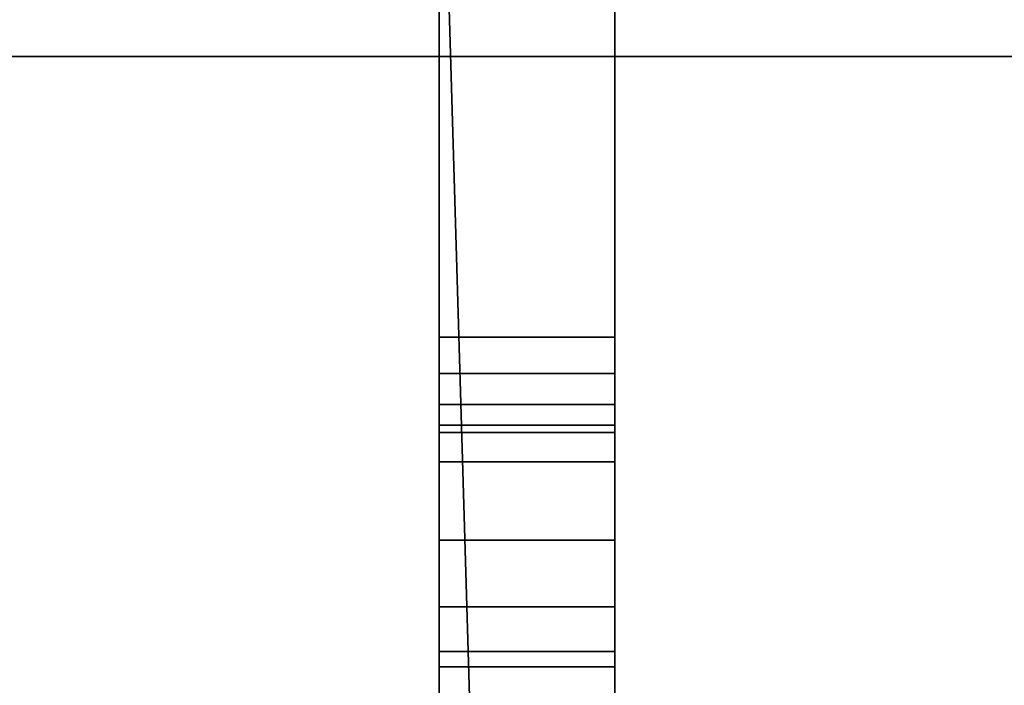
# Model space of a CAD drawing. Header units: millimetres. Extents: x -508 to 6708, y -115 to 193.
# Tile 1028 of 1056: x 3422 to 3439, y -21 to -9. Entities that reach past the tile are written whole.
import ezdxf

# ---------------------------------------------------------------- set-up
doc = ezdxf.new("R2010")
doc.units = ezdxf.units.MM
doc.layers.add('151', color=7, linetype='Continuous', true_color=0xffffff)

# ---------------------------------------------------------------- blocks, each defined once
blk = doc.blocks.new('UG_SURFACE_003')
at = {"layer": '151', "color": 252, "linetype": 'Continuous', "lineweight": 35}
for points in [[(3607.5, -10, 2215.25), (3607.5, 174.4, 2215.25), (2392.5, 174.4, 2215.25), (2392.5, -10, 2215.25)], [(2542.5, -10, 2065.25), (2542.5, 174.4, 2065.25), (3457.5, 174.4, 2065.25), (3457.5, -10, 2065.25)], [(3607.5, -10, 2215.25), (2392.5, -10, 2215.25), (2542.5, -10, 2065.25), (3457.5, -10, 2065.25)]]:
    blk.add_3dface(points, dxfattribs=at)
blk = doc.blocks.new('UG_SURFACE_032')
at = {"layer": '151', "color": 252, "linetype": 'Continuous', "lineweight": 35}
for points in [[(3429.5, -16.913, 323.25), (3432.5, -16.913, 323.25), (3432.5, -0.913, 323.25), (3429.5, -0.913, 323.25)], [(3429.5, -0.913, 330.25), (3432.5, -0.913, 330.25), (3432.5, -16.913, 330.25), (3429.5, -16.913, 330.25)], [(3429.5, -14.789, 336.4), (3429.5, -5.013, 336.4), (3429.5, -0.913, 330.25), (3429.5, -16.913, 330.25)], [(3429.5, -16.913, 323.25), (3429.5, -0.913, 323.25), (3429.5, -4.401, 316.978), (3429.5, -5.013, 317.1)], [(3432.5, -14.789, 317.1), (3432.5, -5.013, 317.1), (3432.5, -0.913, 323.25), (3432.5, -16.913, 323.25)], [(3432.5, -16.913, 330.25), (3432.5, -0.913, 330.25), (3432.5, -4.401, 336.522), (3432.5, -5.013, 336.4)], [(3429.5, -3.413, 309.5), (3432.5, -3.413, 309.5), (3432.5, -27.565, 309.5), (3430.216, -27.454, 309.5)], [(3430.216, -27.454, 309.5), (3429.5, -27.565, 309.5), (3429.5, -3.413, 309.5)], [(3429.5, -3.413, 344), (3429.5, -27.565, 344), (3430.216, -27.454, 344)], [(3430.216, -27.454, 344), (3432.5, -27.565, 344), (3432.5, -3.413, 344), (3429.5, -3.413, 344)], [(3429.5, -14.789, 313.9), (3429.5, -5.013, 313.9), (3429.5, -3.413, 309.5), (3429.5, -27.565, 309.5)], [(3429.5, -27.565, 344), (3429.5, -3.413, 344), (3429.5, -5.013, 339.6), (3429.5, -14.789, 339.6)], [(3432.5, -14.789, 339.6), (3432.5, -5.013, 339.6), (3432.5, -3.413, 344), (3432.5, -27.565, 344)], [(3432.5, -27.565, 309.5), (3432.5, -3.413, 309.5), (3432.5, -5.013, 313.9), (3432.5, -14.789, 313.9)], [(3429.5, -5.013, 317.1), (3429.5, -18.252, 323.516), (3429.5, -16.913, 323.25)], [(3429.5, -18.252, 323.516), (3429.5, -5.013, 317.1), (3429.5, -14.789, 317.1)], [(3429.5, -5.013, 339.6), (3432.5, -5.013, 339.6), (3432.5, -14.789, 339.6), (3429.5, -14.789, 339.6)], [(3429.5, -5.013, 317.1), (3432.5, -5.013, 317.1), (3432.5, -14.789, 317.1), (3429.5, -14.789, 317.1)], [(3429.5, -14.789, 313.9), (3432.5, -14.789, 313.9), (3432.5, -5.013, 313.9), (3429.5, -5.013, 313.9)], [(3429.5, -14.789, 336.4), (3432.5, -14.789, 336.4), (3432.5, -5.013, 336.4), (3429.5, -5.013, 336.4)], [(3432.5, -5.013, 336.4), (3432.5, -18.252, 329.984), (3432.5, -16.913, 330.25)], [(3432.5, -18.252, 329.984), (3432.5, -5.013, 336.4), (3432.5, -14.789, 336.4)], [(3429.5, -27.565, 309.5), (3429.5, -15.409, 314.015), (3429.5, -14.789, 313.9)], [(3429.5, -16.913, 330.25), (3429.5, -15.409, 336.515), (3429.5, -14.789, 336.4)], [(3429.5, -14.789, 317.1), (3429.5, -15.409, 316.985), (3429.5, -18.252, 323.516)], [(3429.5, -14.789, 339.6), (3429.5, -15.409, 339.485), (3429.5, -27.565, 344)], [(3429.5, -15.409, 336.515), (3432.5, -15.409, 336.515), (3432.5, -14.789, 336.4), (3429.5, -14.789, 336.4)], [(3429.5, -14.789, 339.6), (3432.5, -14.789, 339.6), (3432.5, -15.409, 339.485), (3429.5, -15.409, 339.485)], [(3429.5, -15.409, 314.015), (3432.5, -15.409, 314.015), (3432.5, -14.789, 313.9), (3429.5, -14.789, 313.9)], [(3429.5, -14.789, 317.1), (3432.5, -14.789, 317.1), (3432.5, -15.409, 316.985), (3429.5, -15.409, 316.985)], [(3432.5, -16.913, 323.25), (3432.5, -15.409, 316.985), (3432.5, -14.789, 317.1)], [(3432.5, -27.565, 344), (3432.5, -15.409, 339.485), (3432.5, -14.789, 339.6)], [(3432.5, -14.789, 313.9), (3432.5, -15.409, 314.015), (3432.5, -27.565, 309.5)], [(3432.5, -14.789, 336.4), (3432.5, -15.409, 336.515), (3432.5, -18.252, 329.984)], [(3429.5, -16.913, 330.25), (3429.5, -18.252, 329.984), (3429.5, -15.409, 336.515)], [(3429.5, -19.388, 324.275), (3429.5, -18.252, 323.516), (3429.5, -15.409, 316.985), (3429.5, -15.936, 316.64)], [(3429.5, -15.936, 336.86), (3429.5, -15.409, 336.515), (3429.5, -18.252, 329.984), (3429.5, -19.388, 329.225)], [(3429.5, -27.565, 309.5), (3429.5, -15.936, 314.36), (3429.5, -15.409, 314.015)], [(3429.5, -15.409, 339.485), (3429.5, -15.936, 339.14), (3429.5, -27.565, 344)], [(3429.5, -15.936, 336.86), (3432.5, -15.936, 336.86), (3432.5, -15.409, 336.515), (3429.5, -15.409, 336.515)], [(3429.5, -15.409, 339.485), (3432.5, -15.409, 339.485), (3432.5, -15.936, 339.14), (3429.5, -15.936, 339.14)], [(3429.5, -15.936, 314.36), (3432.5, -15.936, 314.36), (3432.5, -15.409, 314.015), (3429.5, -15.409, 314.015)], [(3429.5, -15.409, 316.985), (3432.5, -15.409, 316.985), (3432.5, -15.936, 316.64), (3429.5, -15.936, 316.64)], [(3432.5, -16.913, 323.25), (3432.5, -18.252, 323.516), (3432.5, -15.409, 316.985)], [(3432.5, -15.936, 316.64), (3432.5, -15.409, 316.985), (3432.5, -18.252, 323.516), (3432.5, -19.388, 324.275)], [(3432.5, -27.565, 344), (3432.5, -15.936, 339.14), (3432.5, -15.409, 339.485)], [(3432.5, -15.409, 314.015), (3432.5, -15.936, 314.36), (3432.5, -27.565, 309.5)], [(3432.5, -19.388, 329.225), (3432.5, -18.252, 329.984), (3432.5, -15.409, 336.515), (3432.5, -15.936, 336.86)], [(3429.5, -20.147, 325.411), (3429.5, -15.936, 316.64), (3429.5, -16.289, 316.118)], [(3429.5, -27.565, 344), (3429.5, -15.936, 339.14), (3429.5, -16.289, 338.618)], [(3429.5, -15.936, 316.64), (3429.5, -20.147, 325.411), (3429.5, -19.388, 324.275)], [(3429.5, -16.289, 337.382), (3429.5, -15.936, 336.86), (3429.5, -20.147, 328.089)], [(3429.5, -19.388, 329.225), (3429.5, -20.147, 328.089), (3429.5, -15.936, 336.86)], [(3429.5, -16.289, 314.882), (3429.5, -15.936, 314.36), (3429.5, -27.565, 309.5)], [(3429.5, -16.289, 337.382), (3432.5, -16.289, 337.382), (3432.5, -15.936, 336.86), (3429.5, -15.936, 336.86)], [(3429.5, -15.936, 339.14), (3432.5, -15.936, 339.14), (3432.5, -16.289, 338.618), (3429.5, -16.289, 338.618)], [(3429.5, -16.289, 314.882), (3432.5, -16.289, 314.882), (3432.5, -15.936, 314.36), (3429.5, -15.936, 314.36)], [(3429.5, -15.936, 316.64), (3432.5, -15.936, 316.64), (3432.5, -16.289, 316.118), (3429.5, -16.289, 316.118)], [(3432.5, -20.147, 328.089), (3432.5, -15.936, 336.86), (3432.5, -16.289, 337.382)], [(3432.5, -27.565, 309.5), (3432.5, -15.936, 314.36), (3432.5, -16.289, 314.882)], [(3432.5, -19.388, 324.275), (3432.5, -20.147, 325.411), (3432.5, -15.936, 316.64)], [(3432.5, -16.289, 316.118), (3432.5, -15.936, 316.64), (3432.5, -20.147, 325.411)], [(3432.5, -16.289, 338.618), (3432.5, -15.936, 339.14), (3432.5, -27.565, 344)], [(3432.5, -15.936, 336.86), (3432.5, -20.147, 328.089), (3432.5, -19.388, 329.225)], [(3429.5, -27.565, 344), (3429.5, -16.413, 338), (3429.5, -16.289, 337.382), (3429.5, -20.147, 328.089)], [(3429.5, -20.147, 325.411), (3429.5, -16.289, 316.118), (3429.5, -16.413, 315.5), (3429.5, -27.565, 309.5)], [(3429.5, -27.565, 309.5), (3429.5, -16.413, 315.5), (3429.5, -16.289, 314.882)], [(3429.5, -16.289, 338.618), (3429.5, -16.413, 338), (3429.5, -27.565, 344)], [(3429.5, -16.413, 338), (3432.5, -16.413, 338), (3432.5, -16.289, 337.382), (3429.5, -16.289, 337.382)], [(3429.5, -16.289, 338.618), (3432.5, -16.289, 338.618), (3432.5, -16.413, 338), (3429.5, -16.413, 338)], [(3429.5, -16.413, 315.5), (3432.5, -16.413, 315.5), (3432.5, -16.289, 314.882), (3429.5, -16.289, 314.882)], [(3429.5, -16.289, 316.118), (3432.5, -16.289, 316.118), (3432.5, -16.413, 315.5), (3429.5, -16.413, 315.5)], [(3432.5, -27.565, 309.5), (3432.5, -16.413, 315.5), (3432.5, -16.289, 316.118), (3432.5, -20.147, 325.411)], [(3432.5, -20.147, 328.089), (3432.5, -16.289, 337.382), (3432.5, -16.413, 338), (3432.5, -27.565, 344)], [(3432.5, -27.565, 344), (3432.5, -16.413, 338), (3432.5, -16.289, 338.618)], [(3432.5, -16.289, 314.882), (3432.5, -16.413, 315.5), (3432.5, -27.565, 309.5)], [(3429.5, -18.252, 323.516), (3432.5, -18.252, 323.516), (3432.5, -16.913, 323.25), (3429.5, -16.913, 323.25)], [(3429.5, -16.913, 330.25), (3432.5, -16.913, 330.25), (3432.5, -18.252, 329.984), (3429.5, -18.252, 329.984)], [(3429.5, -19.388, 324.275), (3432.5, -19.388, 324.275), (3432.5, -18.252, 323.516), (3429.5, -18.252, 323.516)], [(3429.5, -18.252, 329.984), (3432.5, -18.252, 329.984), (3432.5, -19.388, 329.225), (3429.5, -19.388, 329.225)], [(3429.5, -20.147, 325.411), (3432.5, -20.147, 325.411), (3432.5, -19.388, 324.275), (3429.5, -19.388, 324.275)], [(3429.5, -19.388, 329.225), (3432.5, -19.388, 329.225), (3432.5, -20.147, 328.089), (3429.5, -20.147, 328.089)], [(3429.5, -20.413, 326.75), (3432.5, -20.413, 326.75), (3432.5, -20.147, 325.411), (3429.5, -20.147, 325.411)], [(3429.5, -20.147, 328.089), (3432.5, -20.147, 328.089), (3432.5, -20.413, 326.75), (3429.5, -20.413, 326.75)], [(3429.5, -27.565, 309.5), (3429.5, -20.413, 326.75), (3429.5, -20.147, 325.411)], [(3429.5, -20.147, 328.089), (3429.5, -20.413, 326.75), (3429.5, -27.565, 309.5), (3429.5, -27.565, 344)], [(3432.5, -27.565, 344), (3432.5, -27.565, 309.5), (3432.5, -20.413, 326.75), (3432.5, -20.147, 328.089)], [(3432.5, -20.147, 325.411), (3432.5, -20.413, 326.75), (3432.5, -27.565, 309.5)]]:
    blk.add_3dface(points, dxfattribs=at)
blk = doc.blocks.new('UG_SURFACE_033')
at = {"layer": '151', "color": 252, "linetype": 'Continuous', "lineweight": 35}
for points in [[(3379.496, -19.899, 362.418), (3379.389, -20.401, 364), (3425.214, -30.142, 364)], [(3379.496, -19.899, 291.918), (3379.389, -20.401, 293.5), (3425.214, -30.142, 293.5)], [(3425.469, -29.848, 360.764), (3379.46, -20.069, 360.764), (3379.496, -19.899, 362.418)], [(3425.469, -29.848, 290.264), (3379.46, -20.069, 290.264), (3379.496, -19.899, 291.918)], [(3425.214, -30.142, 364), (3425.467, -29.85, 363.244), (3379.496, -19.899, 362.418)], [(3379.496, -19.899, 362.418), (3425.608, -29.7, 361.582), (3425.469, -29.848, 360.764)], [(3379.496, -19.899, 362.418), (3425.608, -29.7, 362.418), (3425.608, -29.7, 361.582)], [(3425.467, -29.85, 363.244), (3425.608, -29.7, 362.418), (3379.496, -19.899, 362.418)], [(3425.214, -30.142, 293.5), (3425.467, -29.85, 292.743), (3379.496, -19.899, 291.918)], [(3379.496, -19.899, 291.918), (3425.607, -29.7, 291.077), (3425.469, -29.848, 290.264)], [(3379.496, -19.899, 291.918), (3425.608, -29.7, 291.918), (3425.607, -29.7, 291.077)], [(3425.467, -29.85, 292.743), (3425.608, -29.7, 291.918), (3379.496, -19.899, 291.918)], [(3424.936, -30.508, 359.455), (3424.883, -30.574, 359.323), (3379.287, -20.882, 359.323), (3379.46, -20.069, 360.764)], [(3424.883, -30.574, 288.823), (3379.287, -20.882, 288.823), (3379.46, -20.069, 290.264), (3425.469, -29.848, 290.264)], [(3379.46, -20.069, 360.764), (3425.469, -29.848, 360.764), (3424.936, -30.508, 359.455)], [(3379.389, -20.401, 364), (3379.158, -21.49, 365.236), (3424.522, -31.133, 365.236), (3424.951, -30.518, 364.469)], [(3425.214, -30.142, 293.5), (3379.389, -20.401, 293.5), (3379.158, -21.49, 294.736), (3424.522, -31.133, 294.736)], [(3424.951, -30.518, 364.469), (3425.214, -30.142, 364), (3379.389, -20.401, 364)]]:
    blk.add_3dface(points, dxfattribs=at)
blk = doc.blocks.new('UG_SURFACE_034')
at = {"layer": '151', "color": 252, "linetype": 'Continuous', "lineweight": 35}
for points in [[(3379.496, -19.899, 1797.418), (3379.389, -20.401, 1799), (3425.214, -30.142, 1799)], [(3379.496, -19.899, 1726.918), (3379.389, -20.401, 1728.5), (3425.214, -30.142, 1728.5)], [(3425.469, -29.848, 1795.764), (3379.46, -20.069, 1795.764), (3379.496, -19.899, 1797.418)], [(3425.469, -29.848, 1725.264), (3379.46, -20.069, 1725.264), (3379.496, -19.899, 1726.918)], [(3425.214, -30.142, 1799), (3425.467, -29.85, 1798.244), (3379.496, -19.899, 1797.418)], [(3379.496, -19.899, 1797.418), (3425.608, -29.7, 1796.582), (3425.469, -29.848, 1795.764)], [(3379.496, -19.899, 1797.418), (3425.608, -29.7, 1797.418), (3425.608, -29.7, 1796.582)], [(3425.467, -29.85, 1798.244), (3425.608, -29.7, 1797.418), (3379.496, -19.899, 1797.418)], [(3425.214, -30.142, 1728.5), (3425.467, -29.85, 1727.743), (3379.496, -19.899, 1726.918)], [(3379.496, -19.899, 1726.918), (3425.607, -29.7, 1726.077), (3425.469, -29.848, 1725.264)], [(3379.496, -19.899, 1726.918), (3425.608, -29.7, 1726.918), (3425.607, -29.7, 1726.077)], [(3425.467, -29.85, 1727.743), (3425.608, -29.7, 1726.918), (3379.496, -19.899, 1726.918)], [(3424.936, -30.508, 1794.455), (3424.883, -30.574, 1794.323), (3379.287, -20.882, 1794.323), (3379.46, -20.069, 1795.764)], [(3424.883, -30.574, 1723.823), (3379.287, -20.882, 1723.823), (3379.46, -20.069, 1725.264), (3425.469, -29.848, 1725.264)], [(3379.46, -20.069, 1795.764), (3425.469, -29.848, 1795.764), (3424.936, -30.508, 1794.455)], [(3379.389, -20.401, 1799), (3379.158, -21.49, 1800.236), (3424.522, -31.133, 1800.236), (3424.951, -30.518, 1799.469)], [(3425.214, -30.142, 1728.5), (3379.389, -20.401, 1728.5), (3379.158, -21.49, 1729.736), (3424.522, -31.133, 1729.736)], [(3424.951, -30.518, 1799.469), (3425.214, -30.142, 1799), (3379.389, -20.401, 1799)]]:
    blk.add_3dface(points, dxfattribs=at)
blk = doc.blocks.new('UG_SURFACE_037')
at = {"layer": '151', "color": 252, "linetype": 'Continuous', "lineweight": 35}
for points in [[(3429.5, -16.913, 1508.25), (3432.5, -16.913, 1508.25), (3432.5, -0.913, 1508.25), (3429.5, -0.913, 1508.25)], [(3429.5, -0.913, 1515.25), (3432.5, -0.913, 1515.25), (3432.5, -16.913, 1515.25), (3429.5, -16.913, 1515.25)], [(3429.5, -14.789, 1521.4), (3429.5, -5.013, 1521.4), (3429.5, -0.913, 1515.25), (3429.5, -16.913, 1515.25)], [(3429.5, -16.913, 1508.25), (3429.5, -0.913, 1508.25), (3429.5, -4.401, 1501.978), (3429.5, -5.013, 1502.1)], [(3432.5, -14.789, 1502.1), (3432.5, -5.013, 1502.1), (3432.5, -0.913, 1508.25), (3432.5, -16.913, 1508.25)], [(3432.5, -16.913, 1515.25), (3432.5, -0.913, 1515.25), (3432.5, -4.401, 1521.522), (3432.5, -5.013, 1521.4)], [(3429.5, -3.413, 1494.5), (3432.5, -3.413, 1494.5), (3432.5, -27.565, 1494.5), (3430.216, -27.454, 1494.5)], [(3430.216, -27.454, 1494.5), (3429.5, -27.565, 1494.5), (3429.5, -3.413, 1494.5)], [(3429.5, -3.413, 1529), (3429.5, -27.565, 1529), (3430.216, -27.454, 1529)], [(3430.216, -27.454, 1529), (3432.5, -27.565, 1529), (3432.5, -3.413, 1529), (3429.5, -3.413, 1529)], [(3429.5, -14.789, 1498.9), (3429.5, -5.013, 1498.9), (3429.5, -3.413, 1494.5), (3429.5, -27.565, 1494.5)], [(3429.5, -27.565, 1529), (3429.5, -3.413, 1529), (3429.5, -5.013, 1524.6), (3429.5, -14.789, 1524.6)], [(3432.5, -14.789, 1524.6), (3432.5, -5.013, 1524.6), (3432.5, -3.413, 1529), (3432.5, -27.565, 1529)], [(3432.5, -27.565, 1494.5), (3432.5, -3.413, 1494.5), (3432.5, -5.013, 1498.9), (3432.5, -14.789, 1498.9)], [(3429.5, -5.013, 1502.1), (3429.5, -18.252, 1508.516), (3429.5, -16.913, 1508.25)], [(3429.5, -18.252, 1508.516), (3429.5, -5.013, 1502.1), (3429.5, -14.789, 1502.1)], [(3429.5, -5.013, 1524.6), (3432.5, -5.013, 1524.6), (3432.5, -14.789, 1524.6), (3429.5, -14.789, 1524.6)], [(3429.5, -5.013, 1502.1), (3432.5, -5.013, 1502.1), (3432.5, -14.789, 1502.1), (3429.5, -14.789, 1502.1)], [(3429.5, -14.789, 1498.9), (3432.5, -14.789, 1498.9), (3432.5, -5.013, 1498.9), (3429.5, -5.013, 1498.9)], [(3429.5, -14.789, 1521.4), (3432.5, -14.789, 1521.4), (3432.5, -5.013, 1521.4), (3429.5, -5.013, 1521.4)], [(3432.5, -5.013, 1521.4), (3432.5, -18.252, 1514.984), (3432.5, -16.913, 1515.25)], [(3432.5, -18.252, 1514.984), (3432.5, -5.013, 1521.4), (3432.5, -14.789, 1521.4)], [(3429.5, -16.913, 1515.25), (3429.5, -15.409, 1521.515), (3429.5, -14.789, 1521.4)], [(3429.5, -27.565, 1494.5), (3429.5, -15.409, 1499.015), (3429.5, -14.789, 1498.9)], [(3429.5, -14.789, 1502.1), (3429.5, -15.409, 1501.985), (3429.5, -19.388, 1509.275), (3429.5, -18.252, 1508.516)], [(3429.5, -14.789, 1524.6), (3429.5, -15.409, 1524.485), (3429.5, -27.565, 1529)], [(3429.5, -15.409, 1521.515), (3432.5, -15.409, 1521.515), (3432.5, -14.789, 1521.4), (3429.5, -14.789, 1521.4)], [(3429.5, -14.789, 1524.6), (3432.5, -14.789, 1524.6), (3432.5, -15.409, 1524.485), (3429.5, -15.409, 1524.485)], [(3429.5, -15.409, 1499.015), (3432.5, -15.409, 1499.015), (3432.5, -14.789, 1498.9), (3429.5, -14.789, 1498.9)], [(3429.5, -14.789, 1502.1), (3432.5, -14.789, 1502.1), (3432.5, -15.409, 1501.985), (3429.5, -15.409, 1501.985)], [(3432.5, -16.913, 1508.25), (3432.5, -15.409, 1501.985), (3432.5, -14.789, 1502.1)], [(3432.5, -27.565, 1529), (3432.5, -15.409, 1524.485), (3432.5, -14.789, 1524.6)], [(3432.5, -14.789, 1521.4), (3432.5, -15.409, 1521.515), (3432.5, -19.388, 1514.225), (3432.5, -18.252, 1514.984)], [(3432.5, -14.789, 1498.9), (3432.5, -15.409, 1499.015), (3432.5, -27.565, 1494.5)], [(3429.5, -15.936, 1521.86), (3429.5, -15.409, 1521.515), (3429.5, -16.913, 1515.25), (3429.5, -18.252, 1514.984)], [(3429.5, -20.147, 1510.411), (3429.5, -15.409, 1501.985), (3429.5, -15.936, 1501.64)], [(3429.5, -27.565, 1529), (3429.5, -15.409, 1524.485), (3429.5, -15.936, 1524.14)], [(3429.5, -15.409, 1501.985), (3429.5, -20.147, 1510.411), (3429.5, -19.388, 1509.275)], [(3429.5, -15.936, 1499.36), (3429.5, -15.409, 1499.015), (3429.5, -27.565, 1494.5)], [(3429.5, -15.936, 1521.86), (3432.5, -15.936, 1521.86), (3432.5, -15.409, 1521.515), (3429.5, -15.409, 1521.515)], [(3429.5, -15.409, 1524.485), (3432.5, -15.409, 1524.485), (3432.5, -15.936, 1524.14), (3429.5, -15.936, 1524.14)], [(3429.5, -15.936, 1499.36), (3432.5, -15.936, 1499.36), (3432.5, -15.409, 1499.015), (3429.5, -15.409, 1499.015)], [(3429.5, -15.409, 1501.985), (3432.5, -15.409, 1501.985), (3432.5, -15.936, 1501.64), (3429.5, -15.936, 1501.64)], [(3432.5, -20.147, 1513.089), (3432.5, -15.409, 1521.515), (3432.5, -15.936, 1521.86)], [(3432.5, -27.565, 1494.5), (3432.5, -15.409, 1499.015), (3432.5, -15.936, 1499.36)], [(3432.5, -16.913, 1508.25), (3432.5, -18.252, 1508.516), (3432.5, -15.409, 1501.985)], [(3432.5, -18.252, 1508.516), (3432.5, -19.388, 1509.275), (3432.5, -15.409, 1501.985)], [(3432.5, -15.936, 1501.64), (3432.5, -15.409, 1501.985), (3432.5, -19.388, 1509.275), (3432.5, -20.147, 1510.411)], [(3432.5, -15.936, 1524.14), (3432.5, -15.409, 1524.485), (3432.5, -27.565, 1529)], [(3432.5, -15.409, 1521.515), (3432.5, -20.147, 1513.089), (3432.5, -19.388, 1514.225)], [(3429.5, -15.936, 1521.86), (3429.5, -18.252, 1514.984), (3429.5, -19.388, 1514.225)], [(3429.5, -20.147, 1513.089), (3429.5, -16.289, 1522.382), (3429.5, -15.936, 1521.86)], [(3429.5, -15.936, 1501.64), (3429.5, -16.289, 1501.118), (3429.5, -20.147, 1510.411)], [(3429.5, -27.565, 1494.5), (3429.5, -16.289, 1499.882), (3429.5, -15.936, 1499.36)], [(3429.5, -15.936, 1524.14), (3429.5, -16.289, 1523.618), (3429.5, -27.565, 1529)], [(3429.5, -19.388, 1514.225), (3429.5, -20.147, 1513.089), (3429.5, -15.936, 1521.86)], [(3429.5, -16.289, 1522.382), (3432.5, -16.289, 1522.382), (3432.5, -15.936, 1521.86), (3429.5, -15.936, 1521.86)], [(3429.5, -15.936, 1524.14), (3432.5, -15.936, 1524.14), (3432.5, -16.289, 1523.618), (3429.5, -16.289, 1523.618)], [(3429.5, -16.289, 1499.882), (3432.5, -16.289, 1499.882), (3432.5, -15.936, 1499.36), (3429.5, -15.936, 1499.36)], [(3429.5, -15.936, 1501.64), (3432.5, -15.936, 1501.64), (3432.5, -16.289, 1501.118), (3429.5, -16.289, 1501.118)], [(3432.5, -20.147, 1510.411), (3432.5, -16.289, 1501.118), (3432.5, -15.936, 1501.64)], [(3432.5, -27.565, 1529), (3432.5, -16.289, 1523.618), (3432.5, -15.936, 1524.14)], [(3432.5, -15.936, 1521.86), (3432.5, -16.289, 1522.382), (3432.5, -20.147, 1513.089)], [(3432.5, -15.936, 1499.36), (3432.5, -16.289, 1499.882), (3432.5, -27.565, 1494.5)], [(3429.5, -27.565, 1529), (3429.5, -16.413, 1523), (3429.5, -16.289, 1522.382), (3429.5, -20.147, 1513.089)], [(3429.5, -20.147, 1510.411), (3429.5, -16.289, 1501.118), (3429.5, -16.413, 1500.5), (3429.5, -27.565, 1494.5)], [(3429.5, -27.565, 1494.5), (3429.5, -16.413, 1500.5), (3429.5, -16.289, 1499.882)], [(3429.5, -16.289, 1523.618), (3429.5, -16.413, 1523), (3429.5, -27.565, 1529)], [(3429.5, -16.413, 1523), (3432.5, -16.413, 1523), (3432.5, -16.289, 1522.382), (3429.5, -16.289, 1522.382)], [(3429.5, -16.289, 1523.618), (3432.5, -16.289, 1523.618), (3432.5, -16.413, 1523), (3429.5, -16.413, 1523)], [(3429.5, -16.413, 1500.5), (3432.5, -16.413, 1500.5), (3432.5, -16.289, 1499.882), (3429.5, -16.289, 1499.882)], [(3429.5, -16.289, 1501.118), (3432.5, -16.289, 1501.118), (3432.5, -16.413, 1500.5), (3429.5, -16.413, 1500.5)], [(3432.5, -27.565, 1494.5), (3432.5, -16.413, 1500.5), (3432.5, -16.289, 1501.118), (3432.5, -20.147, 1510.411)], [(3432.5, -20.147, 1513.089), (3432.5, -16.289, 1522.382), (3432.5, -16.413, 1523), (3432.5, -27.565, 1529)], [(3432.5, -27.565, 1529), (3432.5, -16.413, 1523), (3432.5, -16.289, 1523.618)], [(3432.5, -16.289, 1499.882), (3432.5, -16.413, 1500.5), (3432.5, -27.565, 1494.5)], [(3429.5, -18.252, 1508.516), (3432.5, -18.252, 1508.516), (3432.5, -16.913, 1508.25), (3429.5, -16.913, 1508.25)], [(3429.5, -16.913, 1515.25), (3432.5, -16.913, 1515.25), (3432.5, -18.252, 1514.984), (3429.5, -18.252, 1514.984)], [(3429.5, -19.388, 1509.275), (3432.5, -19.388, 1509.275), (3432.5, -18.252, 1508.516), (3429.5, -18.252, 1508.516)], [(3429.5, -18.252, 1514.984), (3432.5, -18.252, 1514.984), (3432.5, -19.388, 1514.225), (3429.5, -19.388, 1514.225)], [(3429.5, -20.147, 1510.411), (3432.5, -20.147, 1510.411), (3432.5, -19.388, 1509.275), (3429.5, -19.388, 1509.275)], [(3429.5, -19.388, 1514.225), (3432.5, -19.388, 1514.225), (3432.5, -20.147, 1513.089), (3429.5, -20.147, 1513.089)], [(3429.5, -20.413, 1511.75), (3432.5, -20.413, 1511.75), (3432.5, -20.147, 1510.411), (3429.5, -20.147, 1510.411)], [(3429.5, -20.147, 1513.089), (3432.5, -20.147, 1513.089), (3432.5, -20.413, 1511.75), (3429.5, -20.413, 1511.75)], [(3429.5, -27.565, 1494.5), (3429.5, -20.413, 1511.75), (3429.5, -20.147, 1510.411)], [(3429.5, -20.147, 1513.089), (3429.5, -20.413, 1511.75), (3429.5, -27.565, 1494.5), (3429.5, -27.565, 1529)], [(3432.5, -27.565, 1529), (3432.5, -27.565, 1494.5), (3432.5, -20.413, 1511.75), (3432.5, -20.147, 1513.089)], [(3432.5, -20.147, 1510.411), (3432.5, -20.413, 1511.75), (3432.5, -27.565, 1494.5)]]:
    blk.add_3dface(points, dxfattribs=at)
blk = doc.blocks.new('UG_SURFACE_038')
at = {"layer": '151', "color": 252, "linetype": 'Continuous', "lineweight": 35}
for points in [[(3379.496, -19.899, 1547.418), (3379.389, -20.401, 1549), (3425.214, -30.142, 1549)], [(3379.496, -19.899, 1476.918), (3379.389, -20.401, 1478.5), (3425.214, -30.142, 1478.5)], [(3425.469, -29.848, 1545.764), (3379.46, -20.069, 1545.764), (3379.496, -19.899, 1547.418)], [(3425.469, -29.848, 1475.264), (3379.46, -20.069, 1475.264), (3379.496, -19.899, 1476.918)], [(3425.214, -30.142, 1549), (3425.467, -29.85, 1548.244), (3379.496, -19.899, 1547.418)], [(3379.496, -19.899, 1547.418), (3425.608, -29.7, 1546.582), (3425.469, -29.848, 1545.764)], [(3379.496, -19.899, 1547.418), (3425.608, -29.7, 1547.418), (3425.608, -29.7, 1546.582)], [(3425.467, -29.85, 1548.244), (3425.608, -29.7, 1547.418), (3379.496, -19.899, 1547.418)], [(3425.214, -30.142, 1478.5), (3425.467, -29.85, 1477.743), (3379.496, -19.899, 1476.918)], [(3379.496, -19.899, 1476.918), (3425.607, -29.7, 1476.077), (3425.469, -29.848, 1475.264)], [(3379.496, -19.899, 1476.918), (3425.608, -29.7, 1476.918), (3425.607, -29.7, 1476.077)], [(3425.467, -29.85, 1477.743), (3425.608, -29.7, 1476.918), (3379.496, -19.899, 1476.918)], [(3424.936, -30.508, 1544.455), (3424.883, -30.574, 1544.323), (3379.287, -20.882, 1544.323), (3379.46, -20.069, 1545.764)], [(3424.883, -30.574, 1473.823), (3379.287, -20.882, 1473.823), (3379.46, -20.069, 1475.264), (3425.469, -29.848, 1475.264)], [(3379.46, -20.069, 1545.764), (3425.469, -29.848, 1545.764), (3424.936, -30.508, 1544.455)], [(3379.389, -20.401, 1549), (3379.158, -21.49, 1550.236), (3424.522, -31.133, 1550.236), (3424.951, -30.518, 1549.469)], [(3425.214, -30.142, 1478.5), (3379.389, -20.401, 1478.5), (3379.158, -21.49, 1479.736), (3424.522, -31.133, 1479.736)], [(3424.951, -30.518, 1549.469), (3425.214, -30.142, 1549), (3379.389, -20.401, 1549)]]:
    blk.add_3dface(points, dxfattribs=at)
blk = doc.blocks.new('UG_SURFACE_041')
at = {"layer": '151', "color": 252, "linetype": 'Continuous', "lineweight": 35}
for points in [[(3429.5, -16.913, 1758.25), (3432.5, -16.913, 1758.25), (3432.5, -0.913, 1758.25), (3429.5, -0.913, 1758.25)], [(3429.5, -0.913, 1765.25), (3432.5, -0.913, 1765.25), (3432.5, -16.913, 1765.25), (3429.5, -16.913, 1765.25)], [(3429.5, -14.789, 1771.4), (3429.5, -5.013, 1771.4), (3429.5, -0.913, 1765.25), (3429.5, -16.913, 1765.25)], [(3429.5, -16.913, 1758.25), (3429.5, -0.913, 1758.25), (3429.5, -4.401, 1751.978), (3429.5, -5.013, 1752.1)], [(3432.5, -14.789, 1752.1), (3432.5, -5.013, 1752.1), (3432.5, -0.913, 1758.25), (3432.5, -16.913, 1758.25)], [(3432.5, -16.913, 1765.25), (3432.5, -0.913, 1765.25), (3432.5, -4.401, 1771.522), (3432.5, -5.013, 1771.4)], [(3429.5, -3.413, 1744.5), (3432.5, -3.413, 1744.5), (3432.5, -27.565, 1744.5), (3430.216, -27.454, 1744.5)], [(3430.216, -27.454, 1744.5), (3429.5, -27.565, 1744.5), (3429.5, -3.413, 1744.5)], [(3429.5, -3.413, 1779), (3429.5, -27.565, 1779), (3430.216, -27.454, 1779)], [(3430.216, -27.454, 1779), (3432.5, -27.565, 1779), (3432.5, -3.413, 1779), (3429.5, -3.413, 1779)], [(3429.5, -14.789, 1748.9), (3429.5, -5.013, 1748.9), (3429.5, -3.413, 1744.5), (3429.5, -27.565, 1744.5)], [(3429.5, -27.565, 1779), (3429.5, -3.413, 1779), (3429.5, -5.013, 1774.6), (3429.5, -14.789, 1774.6)], [(3432.5, -14.789, 1774.6), (3432.5, -5.013, 1774.6), (3432.5, -3.413, 1779), (3432.5, -27.565, 1779)], [(3432.5, -27.565, 1744.5), (3432.5, -3.413, 1744.5), (3432.5, -5.013, 1748.9), (3432.5, -14.789, 1748.9)], [(3429.5, -5.013, 1752.1), (3429.5, -18.252, 1758.516), (3429.5, -16.913, 1758.25)], [(3429.5, -18.252, 1758.516), (3429.5, -5.013, 1752.1), (3429.5, -14.789, 1752.1)], [(3429.5, -5.013, 1774.6), (3432.5, -5.013, 1774.6), (3432.5, -14.789, 1774.6), (3429.5, -14.789, 1774.6)], [(3429.5, -5.013, 1752.1), (3432.5, -5.013, 1752.1), (3432.5, -14.789, 1752.1), (3429.5, -14.789, 1752.1)], [(3429.5, -14.789, 1748.9), (3432.5, -14.789, 1748.9), (3432.5, -5.013, 1748.9), (3429.5, -5.013, 1748.9)], [(3429.5, -14.789, 1771.4), (3432.5, -14.789, 1771.4), (3432.5, -5.013, 1771.4), (3429.5, -5.013, 1771.4)], [(3432.5, -5.013, 1771.4), (3432.5, -18.252, 1764.984), (3432.5, -16.913, 1765.25)], [(3432.5, -18.252, 1764.984), (3432.5, -5.013, 1771.4), (3432.5, -14.789, 1771.4)], [(3429.5, -16.913, 1765.25), (3429.5, -15.409, 1771.515), (3429.5, -14.789, 1771.4)], [(3429.5, -27.565, 1744.5), (3429.5, -15.409, 1749.015), (3429.5, -14.789, 1748.9)], [(3429.5, -14.789, 1752.1), (3429.5, -15.409, 1751.985), (3429.5, -19.388, 1759.275), (3429.5, -18.252, 1758.516)], [(3429.5, -14.789, 1774.6), (3429.5, -15.409, 1774.485), (3429.5, -27.565, 1779)], [(3429.5, -15.409, 1771.515), (3432.5, -15.409, 1771.515), (3432.5, -14.789, 1771.4), (3429.5, -14.789, 1771.4)], [(3429.5, -14.789, 1774.6), (3432.5, -14.789, 1774.6), (3432.5, -15.409, 1774.485), (3429.5, -15.409, 1774.485)], [(3429.5, -15.409, 1749.015), (3432.5, -15.409, 1749.015), (3432.5, -14.789, 1748.9), (3429.5, -14.789, 1748.9)], [(3429.5, -14.789, 1752.1), (3432.5, -14.789, 1752.1), (3432.5, -15.409, 1751.985), (3429.5, -15.409, 1751.985)], [(3432.5, -16.913, 1758.25), (3432.5, -15.409, 1751.985), (3432.5, -14.789, 1752.1)], [(3432.5, -27.565, 1779), (3432.5, -15.409, 1774.485), (3432.5, -14.789, 1774.6)], [(3432.5, -14.789, 1771.4), (3432.5, -15.409, 1771.515), (3432.5, -19.388, 1764.225), (3432.5, -18.252, 1764.984)], [(3432.5, -14.789, 1748.9), (3432.5, -15.409, 1749.015), (3432.5, -27.565, 1744.5)], [(3429.5, -15.936, 1771.86), (3429.5, -15.409, 1771.515), (3429.5, -16.913, 1765.25), (3429.5, -18.252, 1764.984)], [(3429.5, -20.147, 1760.411), (3429.5, -15.409, 1751.985), (3429.5, -15.936, 1751.64)], [(3429.5, -27.565, 1779), (3429.5, -15.409, 1774.485), (3429.5, -15.936, 1774.14)], [(3429.5, -15.409, 1751.985), (3429.5, -20.147, 1760.411), (3429.5, -19.388, 1759.275)], [(3429.5, -15.936, 1749.36), (3429.5, -15.409, 1749.015), (3429.5, -27.565, 1744.5)], [(3429.5, -15.936, 1771.86), (3432.5, -15.936, 1771.86), (3432.5, -15.409, 1771.515), (3429.5, -15.409, 1771.515)], [(3429.5, -15.409, 1774.485), (3432.5, -15.409, 1774.485), (3432.5, -15.936, 1774.14), (3429.5, -15.936, 1774.14)], [(3429.5, -15.936, 1749.36), (3432.5, -15.936, 1749.36), (3432.5, -15.409, 1749.015), (3429.5, -15.409, 1749.015)], [(3429.5, -15.409, 1751.985), (3432.5, -15.409, 1751.985), (3432.5, -15.936, 1751.64), (3429.5, -15.936, 1751.64)], [(3432.5, -20.147, 1763.089), (3432.5, -15.409, 1771.515), (3432.5, -15.936, 1771.86)], [(3432.5, -27.565, 1744.5), (3432.5, -15.409, 1749.015), (3432.5, -15.936, 1749.36)], [(3432.5, -16.913, 1758.25), (3432.5, -18.252, 1758.516), (3432.5, -15.409, 1751.985)], [(3432.5, -18.252, 1758.516), (3432.5, -19.388, 1759.275), (3432.5, -15.409, 1751.985)], [(3432.5, -15.936, 1751.64), (3432.5, -15.409, 1751.985), (3432.5, -19.388, 1759.275), (3432.5, -20.147, 1760.411)], [(3432.5, -15.936, 1774.14), (3432.5, -15.409, 1774.485), (3432.5, -27.565, 1779)], [(3432.5, -15.409, 1771.515), (3432.5, -20.147, 1763.089), (3432.5, -19.388, 1764.225)], [(3429.5, -15.936, 1771.86), (3429.5, -18.252, 1764.984), (3429.5, -19.388, 1764.225)], [(3429.5, -20.147, 1763.089), (3429.5, -16.289, 1772.382), (3429.5, -15.936, 1771.86)], [(3429.5, -15.936, 1751.64), (3429.5, -16.289, 1751.118), (3429.5, -20.147, 1760.411)], [(3429.5, -27.565, 1744.5), (3429.5, -16.289, 1749.882), (3429.5, -15.936, 1749.36)], [(3429.5, -15.936, 1774.14), (3429.5, -16.289, 1773.618), (3429.5, -27.565, 1779)], [(3429.5, -19.388, 1764.225), (3429.5, -20.147, 1763.089), (3429.5, -15.936, 1771.86)], [(3429.5, -16.289, 1772.382), (3432.5, -16.289, 1772.382), (3432.5, -15.936, 1771.86), (3429.5, -15.936, 1771.86)], [(3429.5, -15.936, 1774.14), (3432.5, -15.936, 1774.14), (3432.5, -16.289, 1773.618), (3429.5, -16.289, 1773.618)], [(3429.5, -16.289, 1749.882), (3432.5, -16.289, 1749.882), (3432.5, -15.936, 1749.36), (3429.5, -15.936, 1749.36)], [(3429.5, -15.936, 1751.64), (3432.5, -15.936, 1751.64), (3432.5, -16.289, 1751.118), (3429.5, -16.289, 1751.118)], [(3432.5, -20.147, 1760.411), (3432.5, -16.289, 1751.118), (3432.5, -15.936, 1751.64)], [(3432.5, -27.565, 1779), (3432.5, -16.289, 1773.618), (3432.5, -15.936, 1774.14)], [(3432.5, -15.936, 1771.86), (3432.5, -16.289, 1772.382), (3432.5, -20.147, 1763.089)], [(3432.5, -15.936, 1749.36), (3432.5, -16.289, 1749.882), (3432.5, -27.565, 1744.5)], [(3429.5, -27.565, 1779), (3429.5, -16.413, 1773), (3429.5, -16.289, 1772.382), (3429.5, -20.147, 1763.089)], [(3429.5, -20.147, 1760.411), (3429.5, -16.289, 1751.118), (3429.5, -16.413, 1750.5), (3429.5, -27.565, 1744.5)], [(3429.5, -27.565, 1744.5), (3429.5, -16.413, 1750.5), (3429.5, -16.289, 1749.882)], [(3429.5, -16.289, 1773.618), (3429.5, -16.413, 1773), (3429.5, -27.565, 1779)], [(3429.5, -16.413, 1773), (3432.5, -16.413, 1773), (3432.5, -16.289, 1772.382), (3429.5, -16.289, 1772.382)], [(3429.5, -16.289, 1773.618), (3432.5, -16.289, 1773.618), (3432.5, -16.413, 1773), (3429.5, -16.413, 1773)], [(3429.5, -16.413, 1750.5), (3432.5, -16.413, 1750.5), (3432.5, -16.289, 1749.882), (3429.5, -16.289, 1749.882)], [(3429.5, -16.289, 1751.118), (3432.5, -16.289, 1751.118), (3432.5, -16.413, 1750.5), (3429.5, -16.413, 1750.5)], [(3432.5, -27.565, 1744.5), (3432.5, -16.413, 1750.5), (3432.5, -16.289, 1751.118), (3432.5, -20.147, 1760.411)], [(3432.5, -20.147, 1763.089), (3432.5, -16.289, 1772.382), (3432.5, -16.413, 1773), (3432.5, -27.565, 1779)], [(3432.5, -27.565, 1779), (3432.5, -16.413, 1773), (3432.5, -16.289, 1773.618)], [(3432.5, -16.289, 1749.882), (3432.5, -16.413, 1750.5), (3432.5, -27.565, 1744.5)], [(3429.5, -18.252, 1758.516), (3432.5, -18.252, 1758.516), (3432.5, -16.913, 1758.25), (3429.5, -16.913, 1758.25)], [(3429.5, -16.913, 1765.25), (3432.5, -16.913, 1765.25), (3432.5, -18.252, 1764.984), (3429.5, -18.252, 1764.984)], [(3429.5, -19.388, 1759.275), (3432.5, -19.388, 1759.275), (3432.5, -18.252, 1758.516), (3429.5, -18.252, 1758.516)], [(3429.5, -18.252, 1764.984), (3432.5, -18.252, 1764.984), (3432.5, -19.388, 1764.225), (3429.5, -19.388, 1764.225)], [(3429.5, -20.147, 1760.411), (3432.5, -20.147, 1760.411), (3432.5, -19.388, 1759.275), (3429.5, -19.388, 1759.275)], [(3429.5, -19.388, 1764.225), (3432.5, -19.388, 1764.225), (3432.5, -20.147, 1763.089), (3429.5, -20.147, 1763.089)], [(3429.5, -20.413, 1761.75), (3432.5, -20.413, 1761.75), (3432.5, -20.147, 1760.411), (3429.5, -20.147, 1760.411)], [(3429.5, -20.147, 1763.089), (3432.5, -20.147, 1763.089), (3432.5, -20.413, 1761.75), (3429.5, -20.413, 1761.75)], [(3429.5, -27.565, 1744.5), (3429.5, -20.413, 1761.75), (3429.5, -20.147, 1760.411)], [(3429.5, -20.147, 1763.089), (3429.5, -20.413, 1761.75), (3429.5, -27.565, 1744.5), (3429.5, -27.565, 1779)], [(3432.5, -27.565, 1779), (3432.5, -27.565, 1744.5), (3432.5, -20.413, 1761.75), (3432.5, -20.147, 1763.089)], [(3432.5, -20.147, 1760.411), (3432.5, -20.413, 1761.75), (3432.5, -27.565, 1744.5)]]:
    blk.add_3dface(points, dxfattribs=at)
blk = doc.blocks.new('UG_SURFACE_210')
at = {"layer": '151', "color": 252, "linetype": 'Continuous', "lineweight": 35}
for points in [[(2532, -10, 2075.25), (3468, -10, 2075.25), (3466.5, -10, 2073.75), (2533.5, -10, 2073.75)], [(2532, -10, 2075.25), (2532, -21.92, 2075.25), (3468, -21.92, 2075.25), (3468, -10, 2075.25)], [(2533.5, -10, 2073.75), (3466.5, -10, 2073.75), (3466.5, -21.92, 2073.75), (2533.5, -21.92, 2073.75)]]:
    blk.add_3dface(points, dxfattribs=at)

msp = doc.modelspace()

# ---------------------------------------------------------------- linework, layer by layer
at = {"layer": '151', "color": 253, "linetype": 'Continuous', "lineweight": -3}
for p, q in [((3429.5, -0.913, 323.25), (3429.5, -16.913, 323.25)), ((3429.5, -16.913, 330.25), (3429.5, -0.913, 330.25)), ((3429.5, -16.913, 1515.25), (3429.5, -0.913, 1515.25)), ((3429.5, -0.913, 1508.25), (3429.5, -16.913, 1508.25)), ((3429.5, -0.913, 1758.25), (3429.5, -16.913, 1758.25)), ((3429.5, -16.913, 1765.25), (3429.5, -0.913, 1765.25)), ((3432.5, -0.913, 323.25), (3432.5, -16.913, 323.25)), ((3432.5, -16.913, 330.25), (3432.5, -0.913, 330.25)), ((3432.5, -16.913, 1515.25), (3432.5, -0.913, 1515.25)), ((3432.5, -0.913, 1508.25), (3432.5, -16.913, 1508.25)), ((3432.5, -16.913, 1765.25), (3432.5, -0.913, 1765.25)), ((3432.5, -0.913, 1758.25), (3432.5, -16.913, 1758.25)), ((3429.5, -27.565, 309.5), (3429.5, -3.413, 309.5)), ((3429.5, -3.413, 344), (3429.5, -27.565, 344)), ((3429.5, -27.565, 1494.5), (3429.5, -3.413, 1494.5)), ((3429.5, -3.413, 1529), (3429.5, -27.565, 1529)), ((3429.5, -27.565, 1744.5), (3429.5, -3.413, 1744.5)), ((3429.5, -3.413, 1779), (3429.5, -27.565, 1779)), ((3432.5, -3.413, 344), (3432.5, -27.565, 344)), ((3432.5, -27.565, 309.5), (3432.5, -3.413, 309.5)), ((3432.5, -3.413, 1529), (3432.5, -27.565, 1529)), ((3432.5, -27.565, 1494.5), (3432.5, -3.413, 1494.5)), ((3432.5, -3.413, 1779), (3432.5, -27.565, 1779)), ((3432.5, -27.565, 1744.5), (3432.5, -3.413, 1744.5)), ((3432.5, -27.565, 309.5), (3432.5, -3.413, 309.5)), ((3432.5, -3.413, 344), (3432.5, -27.565, 344)), ((3429.5, -14.789, 339.6), (3429.5, -5.013, 339.6)), ((3429.5, -5.013, 336.4), (3429.5, -14.789, 336.4)), ((3429.5, -5.013, 313.9), (3429.5, -14.789, 313.9)), ((3429.5, -14.789, 317.1), (3429.5, -5.013, 317.1)), ((3429.5, -14.789, 1502.1), (3429.5, -5.013, 1502.1)), ((3429.5, -5.013, 1521.4), (3429.5, -14.789, 1521.4)), ((3429.5, -14.789, 1524.6), (3429.5, -5.013, 1524.6)), ((3429.5, -5.013, 1498.9), (3429.5, -14.789, 1498.9)), ((3429.5, -5.013, 1748.9), (3429.5, -14.789, 1748.9)), ((3429.5, -14.789, 1774.6), (3429.5, -5.013, 1774.6)), ((3429.5, -5.013, 1771.4), (3429.5, -14.789, 1771.4)), ((3429.5, -14.789, 1752.1), (3429.5, -5.013, 1752.1)), ((3429.5, -5.013, 336.4), (3429.5, -14.789, 336.4)), ((3432.5, -5.013, 313.9), (3432.5, -14.789, 313.9)), ((3432.5, -14.789, 317.1), (3432.5, -5.013, 317.1)), ((3432.5, -5.013, 336.4), (3432.5, -14.789, 336.4)), ((3432.5, -14.789, 339.6), (3432.5, -5.013, 339.6)), ((3432.5, -14.789, 1524.6), (3432.5, -5.013, 1524.6)), ((3432.5, -5.013, 1521.4), (3432.5, -14.789, 1521.4)), ((3432.5, -14.789, 1502.1), (3432.5, -5.013, 1502.1)), ((3432.5, -5.013, 1498.9), (3432.5, -14.789, 1498.9)), ((3432.5, -5.013, 1771.4), (3432.5, -14.789, 1771.4)), ((3432.5, -14.789, 1774.6), (3432.5, -5.013, 1774.6)), ((3432.5, -5.013, 1748.9), (3432.5, -14.789, 1748.9)), ((3432.5, -14.789, 1752.1), (3432.5, -5.013, 1752.1)), ((3432.5, -5.013, 313.9), (3432.5, -14.789, 313.9)), ((2392.5, -10, 2215.25), (3607.5, -10, 2215.25)), ((3468, -10, 2075.25), (2532, -10, 2075.25)), ((3466.5, -10, 2073.75), (2533.5, -10, 2073.75)), ((3457.5, -10, 2065.25), (2542.5, -10, 2065.25)), ((3432.5, -14.789, 313.9), (3429.5, -14.789, 313.9)), ((3432.5, -14.789, 336.4), (3429.5, -14.789, 336.4)), ((3432.5, -14.789, 339.6), (3429.5, -14.789, 339.6)), ((3432.5, -14.789, 317.1), (3429.5, -14.789, 317.1)), ((3432.5, -14.789, 1502.1), (3429.5, -14.789, 1502.1)), ((3432.5, -14.789, 1521.4), (3429.5, -14.789, 1521.4)), ((3432.5, -14.789, 1498.9), (3429.5, -14.789, 1498.9)), ((3432.5, -14.789, 1524.6), (3429.5, -14.789, 1524.6)), ((3432.5, -14.789, 1752.1), (3429.5, -14.789, 1752.1)), ((3432.5, -14.789, 1771.4), (3429.5, -14.789, 1771.4)), ((3432.5, -14.789, 1774.6), (3429.5, -14.789, 1774.6)), ((3432.5, -14.789, 1748.9), (3429.5, -14.789, 1748.9)), ((3432.5, -14.789, 336.4), (3429.5, -14.789, 336.4)), ((3432.5, -16.913, 323.25), (3429.5, -16.913, 323.25)), ((3432.5, -16.913, 330.25), (3429.5, -16.913, 330.25)), ((3432.5, -16.913, 1515.25), (3429.5, -16.913, 1515.25)), ((3432.5, -16.913, 1508.25), (3429.5, -16.913, 1508.25)), ((3432.5, -16.913, 1758.25), (3429.5, -16.913, 1758.25)), ((3432.5, -16.913, 1765.25), (3429.5, -16.913, 1765.25))]:
    msp.add_line(p, q, dxfattribs=at)
at = {"layer": '151', "color": 253, "linetype": 'Continuous', "lineweight": -3, "extrusion": (-1, 0, 0)}
for centre, radius, start, end in [((14.813, 338, -3429.5), 1.6, 269.136, 90.864), ((14.813, 315.5, -3429.5), 1.6, 269.136, 90.864), ((14.813, 1500.5, -3429.5), 1.6, 269.136, 90.864), ((14.813, 1523, -3429.5), 1.6, 269.136, 90.864), ((14.813, 1750.5, -3429.5), 1.6, 269.136, 90.864), ((14.813, 1773, -3429.5), 1.6, 269.136, 90.864), ((14.813, 338, -3429.5), 1.6, 269.136, 90.864), ((14.813, 338, -3432.5), 1.6, 269.136, 90.864), ((14.813, 315.5, -3432.5), 1.6, 269.136, 90.864), ((14.813, 1523, -3432.5), 1.6, 269.136, 90.864), ((14.813, 1500.5, -3432.5), 1.6, 269.136, 90.864), ((14.813, 1773, -3432.5), 1.6, 269.136, 90.864), ((14.813, 1750.5, -3432.5), 1.6, 269.136, 90.864), ((14.813, 315.5, -3432.5), 1.6, 269.136, 90.864), ((16.913, 326.75, -3429.5), 3.5, 270, 90), ((16.913, 1511.75, -3429.5), 3.5, 270, 90), ((16.913, 1761.75, -3429.5), 3.5, 270, 90), ((16.913, 326.75, -3432.5), 3.5, 270, 90), ((16.913, 1511.75, -3432.5), 3.5, 270, 90), ((16.913, 1761.75, -3432.5), 3.5, 270, 90)]:
    msp.add_arc(centre, radius, start, end, dxfattribs=at)

# ---------------------------------------------------------------- block references
at = {"layer": '151', "color": 253, "linetype": 'Continuous', "lineweight": -3}
for name in ['UG_SURFACE_003', 'UG_SURFACE_210', 'UG_SURFACE_032', 'UG_SURFACE_037', 'UG_SURFACE_041', 'UG_SURFACE_033', 'UG_SURFACE_034', 'UG_SURFACE_038']:
    msp.add_blockref(name, (0, 0), dxfattribs=at)

doc.saveas('drawing.dxf')
